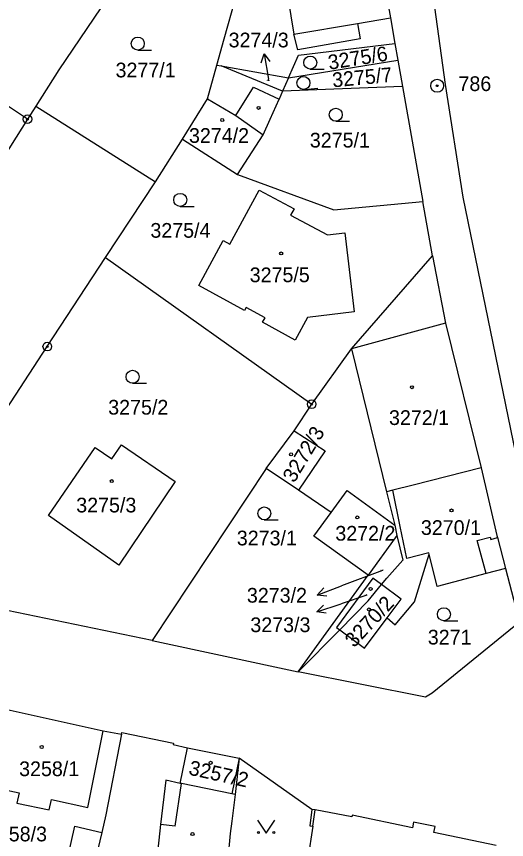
# Model space of a CAD drawing. Extents: x -755819 to -753140, y -1169796 to -1166000.
# Drawn here: x -754278.6 to -754221.9, y -1168994.1 to -1168898.9 of the extents above; entities that cross this region are included whole.
import ezdxf

# ---------------------------------------------------------------- set-up
doc = ezdxf.new("R2010")
doc.units = 0
for name, color, linetype in [('Vrstva 1', 7, 'Continuous'), ('Vrstva 16', 7, 'Continuous'), ('Vrstva 17', 7, 'Continuous'), ('Vrstva 18', 7, 'Continuous'), ('Vrstva 19', 7, 'Continuous'), ('Vrstva 24', 7, 'Continuous'), ('Vrstva 25', 7, 'Continuous'), ('Vrstva 4', 7, 'Continuous'), ('Vrstva 6', 7, 'Continuous')]:
    doc.layers.add(name, color=color, linetype=linetype)

msp = doc.modelspace()

# ---------------------------------------------------------------- linework, layer by layer
at = {"layer": 'Vrstva 1'}
for p, q in [((-754237, -1168889.01), (-754235.3, -1168899.06)), ((-754265.27, -1168892.66), (-754273.68, -1168905.04)), ((-754254.54, -1168901.47), (-754252.22, -1168893.2)), ((-754228.92, -1168906.77), (-754230.36, -1168896.26)), ((-754235.3, -1168899.06), (-754234.77, -1168902)), ((-754255.39, -1168904.51), (-754254.54, -1168901.47)), ((-754245.92, -1168903.35), (-754234.77, -1168902)), ((-754234.77, -1168902), (-754234.43, -1168903.94)), ((-754277.3, -1168910.77), (-754289.57, -1168902.57)), ((-754247.09, -1168905.99), (-754245.92, -1168903.35)), ((-754247.09, -1168905.99), (-754234.43, -1168903.94)), ((-754234.43, -1168903.94), (-754233.89, -1168906.97)), ((-754273.68, -1168905.04), (-754276.33, -1168909.24)), ((-754256.48, -1168908.4), (-754255.39, -1168904.51)), ((-754255.39, -1168904.51), (-754254.9, -1168904.6)), ((-754254.9, -1168904.6), (-754247.09, -1168905.99)), ((-754247.77, -1168907.51), (-754254.9, -1168904.6)), ((-754247.09, -1168905.99), (-754247.77, -1168907.51)), ((-754233.89, -1168906.97), (-754247.77, -1168907.51)), ((-754233.89, -1168906.97), (-754231.54, -1168920.27)), ((-754226.89, -1168919.78), (-754228.92, -1168906.77)), ((-754247.77, -1168907.51), (-754248.19, -1168908.45)), ((-754259.35, -1168913.09), (-754256.48, -1168908.4)), ((-754249.21, -1168910.75), (-754248.19, -1168908.45)), ((-754276.33, -1168909.24), (-754277.3, -1168910.77)), ((-754277.3, -1168910.77), (-754297.61, -1168942.88)), ((-754250.02, -1168912.56), (-754249.21, -1168910.75)), ((-754252.98, -1168917.16), (-754250.02, -1168912.56)), ((-754262.48, -1168918.01), (-754259.35, -1168913.09)), ((-754259.35, -1168913.09), (-754252.98, -1168917.16)), ((-754252.98, -1168917.16), (-754241.86, -1168921.23)), ((-754268.28, -1168926.76), (-754262.48, -1168918.01)), ((-754253.87, -1168925.23), (-754250.47, -1168918.98)), ((-754250.47, -1168918.98), (-754246.45, -1168921.11)), ((-754241.86, -1168921.23), (-754231.54, -1168920.27)), ((-754230.42, -1168926.57), (-754231.54, -1168920.27)), ((-754217.41, -1168965.95), (-754226.89, -1168919.78)), ((-754246.45, -1168921.11), (-754246.85, -1168921.86)), ((-754246.85, -1168921.86), (-754242.57, -1168924.14)), ((-754242.57, -1168924.14), (-754240.58, -1168923.91)), ((-754240.58, -1168923.91), (-754239.5, -1168933.04)), ((-754257.48, -1168930), (-754254.65, -1168924.8)), ((-754254.65, -1168924.8), (-754253.87, -1168925.23)), ((-754275, -1168937.06), (-754268.28, -1168926.76)), ((-754268.28, -1168926.76), (-754244.41, -1168943.73)), ((-754239.79, -1168937.31), (-754230.42, -1168926.57)), ((-754230.42, -1168926.57), (-754228.94, -1168934.33)), ((-754252.19, -1168932.88), (-754257.48, -1168930)), ((-754252, -1168932.53), (-754252.19, -1168932.88)), ((-754249.81, -1168933.72), (-754252, -1168932.53)), ((-754250.1, -1168934.24), (-754249.81, -1168933.72)), ((-754244.89, -1168933.68), (-754246.31, -1168936.3)), ((-754239.5, -1168933.04), (-754244.89, -1168933.68)), ((-754246.31, -1168936.3), (-754250.1, -1168934.24)), ((-754228.94, -1168934.33), (-754224.8, -1168951.09)), ((-754281.33, -1168946.72), (-754275, -1168937.06)), ((-754244.41, -1168943.73), (-754239.79, -1168937.31)), ((-754246.44, -1168946.79), (-754244.41, -1168943.73)), ((-754249.68, -1168951.14), (-754246.44, -1168946.79)), ((-754246.44, -1168946.79), (-754242.86, -1168949.12)), ((-754274.85, -1168956.57), (-754269.45, -1168948.71)), ((-754269.45, -1168948.71), (-754267.52, -1168950.03)), ((-754267.52, -1168950.03), (-754266.4, -1168948.41)), ((-754266.4, -1168948.41), (-754260.22, -1168952.65)), ((-754242.86, -1168949.12), (-754245.95, -1168953.67)), ((-754249.68, -1168951.14), (-754262.87, -1168971.05)), ((-754245.95, -1168953.67), (-754249.68, -1168951.14)), ((-754224.8, -1168951.09), (-754232.66, -1168953.06)), ((-754224.8, -1168951.09), (-754222.97, -1168958.88)), ((-754260.22, -1168952.65), (-754266.71, -1168962.34)), ((-754242.16, -1168956.24), (-754245.95, -1168953.67)), ((-754242.16, -1168956.24), (-754240.29, -1168953.71)), ((-754240.29, -1168953.71), (-754234.8, -1168957.72)), ((-754235.03, -1168953.65), (-754235.75, -1168953.83)), ((-754235.75, -1168953.83), (-754234.8, -1168957.72)), ((-754232.66, -1168953.06), (-754235.03, -1168953.65)), ((-754266.71, -1168962.34), (-754274.85, -1168956.57)), ((-754244.16, -1168958.96), (-754242.16, -1168956.24)), ((-754234.8, -1168957.72), (-754234.56, -1168958.9)), ((-754237.86, -1168963.49), (-754244.16, -1168958.96)), ((-754234.76, -1168959.18), (-754237.86, -1168963.49)), ((-754234.56, -1168958.9), (-754234.76, -1168959.18)), ((-754234.56, -1168958.9), (-754233.88, -1168961.76)), ((-754222.97, -1168958.88), (-754222.9, -1168959.14)), ((-754222.9, -1168959.14), (-754221.97, -1168962.73)), ((-754232.5, -1168966.56), (-754230.83, -1168961.06)), ((-754229.9, -1168964.81), (-754230.83, -1168961.06)), ((-754235.72, -1168963.84), (-754233.88, -1168961.76)), ((-754224.23, -1168963.3), (-754229.9, -1168964.81)), ((-754221.97, -1168962.73), (-754224.23, -1168963.3)), ((-754221.97, -1168962.73), (-754220.37, -1168968.93)), ((-754245.98, -1168974.67), (-754237.86, -1168963.49)), ((-754237.32, -1168963.84), (-754241.53, -1168969.52)), ((-754236.32, -1168964.58), (-754237.32, -1168963.84)), ((-754236.32, -1168964.58), (-754235.72, -1168963.84)), ((-754262.87, -1168971.05), (-754292.32, -1168964.93)), ((-754237.86, -1168966.47), (-754236.32, -1168964.58)), ((-754234.07, -1168966.25), (-754236.32, -1168964.58)), ((-754235.67, -1168968.42), (-754234.07, -1168966.25)), ((-754241.16, -1168969.8), (-754237.86, -1168966.47)), ((-754234.75, -1168969.24), (-754232.5, -1168966.56)), ((-754238.28, -1168971.94), (-754235.67, -1168968.42)), ((-754235.67, -1168968.42), (-754234.75, -1168969.24)), ((-754220.37, -1168968.93), (-754230.48, -1168977.13)), ((-754245.98, -1168974.67), (-754241.16, -1168969.8)), ((-754241.53, -1168969.52), (-754241.16, -1168969.8)), ((-754241.16, -1168969.8), (-754238.28, -1168971.94)), ((-754262.87, -1168971.05), (-754245.98, -1168974.67)), ((-754231.24, -1168977.57), (-754245.98, -1168974.67)), ((-754230.48, -1168977.13), (-754231.24, -1168977.57)), ((-754279.66, -1168979.01), (-754268.54, -1168981.47)), ((-754268.54, -1168981.47), (-754266.41, -1168981.88)), ((-754266.41, -1168981.88), (-754268.24, -1168991.2)), ((-754266.41, -1168981.88), (-754266.37, -1168981.67)), ((-754266.37, -1168981.67), (-754260.4, -1168982.9)), ((-754260.4, -1168982.9), (-754260.44, -1168983.06)), ((-754260.44, -1168983.06), (-754258.77, -1168983.44)), ((-754259.61, -1168987.56), (-754258.77, -1168983.44)), ((-754258.77, -1168983.44), (-754252.8, -1168984.64)), ((-754252.8, -1168984.64), (-754253.63, -1168988.77)), ((-754252.8, -1168984.64), (-754253.28, -1168988.84)), ((-754244.38, -1168990.58), (-754252.8, -1168984.64)), ((-754259.46, -1168987.59), (-754259.61, -1168987.56)), ((-754253.63, -1168988.77), (-754259.46, -1168987.59)), ((-754253.28, -1168988.84), (-754253.64, -1168991.94)), ((-754244.38, -1168990.58), (-754244.62, -1168992.47)), ((-754244, -1168990.63), (-754244.38, -1168990.58)), ((-754239.77, -1168991.44), (-754244, -1168990.63)), ((-754268.24, -1168991.2), (-754268.71, -1168993.24)), ((-754253.64, -1168991.94), (-754253.83, -1168993.36)), ((-754239.72, -1168991.23), (-754239.77, -1168991.44)), ((-754232.76, -1168992.69), (-754239.72, -1168991.23)), ((-754272.87, -1168997.06), (-754271.81, -1168992.52)), ((-754271.81, -1168992.52), (-754268.71, -1168993.24)), ((-754244.28, -1168992.52), (-754245.02, -1168997.38)), ((-754244.62, -1168992.47), (-754244.28, -1168992.52)), ((-754232.62, -1168992.03), (-754232.76, -1168992.69)), ((-754230.13, -1168992.56), (-754232.62, -1168992.03)), ((-754230.27, -1168993.22), (-754230.13, -1168992.56)), ((-754268.71, -1168993.24), (-754269.78, -1168997.78)), ((-754253.83, -1168993.36), (-754254.5, -1168999.91)), ((-754223.08, -1168994.73), (-754230.27, -1168993.22))]:
    msp.add_line(p, q, dxfattribs=at)
at = {"layer": 'Vrstva 16'}
for p, q in [((-754249.926, -1168903.195), (-754249.41, -1168906.15)), ((-754249.37, -1168906.34), (-754249.41, -1168906.15)), ((-754236.21, -1168962.95), (-754240.97, -1168964.73)), ((-754243.78, -1168965.782), (-754240.97, -1168964.73)), ((-754238.04, -1168965.78), (-754240.98, -1168966.78)), ((-754243.822, -1168967.741), (-754240.98, -1168966.78))]:
    msp.add_line(p, q, dxfattribs=at)
for points in [[(-754250.247, -1168904.266), (-754249.926, -1168903.195), (-754249.262, -1168904.094)], [(-754242.668, -1168965.899), (-754243.78, -1168965.782), (-754243.018, -1168964.963)], [(-754242.714, -1168967.895), (-754243.822, -1168967.741), (-754243.035, -1168966.947)]]:
    msp.add_lwpolyline(points, dxfattribs=at)
at = {"layer": 'Vrstva 24'}
for centre, radius in [((-754229.89, -1168906.9), 0.75), ((-754229.89, -1168906.9), 0.1), ((-754277.3, -1168910.77), 0.5), ((-754277.3, -1168910.77), 0.1), ((-754275, -1168937.06), 0.5), ((-754275, -1168937.06), 0.1), ((-754244.41, -1168943.73), 0.5), ((-754244.41, -1168943.73), 0.1)]:
    msp.add_circle(centre, radius, dxfattribs=at)
at = {"layer": 'Vrstva 25'}
for p, q in [((-754264.53, -1168902.77), (-754262.93, -1168902.77)), ((-754244.57, -1168904.97), (-754242.97, -1168904.97)), ((-754245.29, -1168907.32), (-754243.697, -1168907.17)), ((-754241.62, -1168911), (-754240.02, -1168911)), ((-754259.62, -1168920.84), (-754258.02, -1168920.84)), ((-754265.13, -1168941.3), (-754263.53, -1168941.3)), ((-754249.89, -1168957.09), (-754248.29, -1168957.09)), ((-754229.11, -1168968.75), (-754227.51, -1168968.75)), ((-754250.68, -1168991.8), (-754249.68, -1168993.3)), ((-754249.68, -1168993.3), (-754248.68, -1168991.8))]:
    msp.add_line(p, q, dxfattribs=at)
for centre, radius in [((-754264.53, -1168902.02), 0.75), ((-754244.57, -1168904.22), 0.75), ((-754245.36, -1168906.573), 0.75), ((-754250.56, -1168909.46), 0.175), ((-754241.62, -1168910.25), 0.75), ((-754254.76, -1168910.86), 0.175), ((-754259.62, -1168920.09), 0.75), ((-754247.94, -1168926.29), 0.175), ((-754265.13, -1168940.55), 0.75), ((-754232.81, -1168941.75), 0.175), ((-754246.79, -1168949.52), 0.175), ((-754267.54, -1168952.61), 0.175), ((-754249.89, -1168956.34), 0.75), ((-754239.13, -1168956.81), 0.175), ((-754228.23, -1168956), 0.175), ((-754237.59, -1168965.07), 0.175), ((-754237.79, -1168967.45), 0.175), ((-754229.11, -1168968), 0.75), ((-754275.65, -1168983.35), 0.175), ((-754256.1, -1168985.18), 0.175), ((-754258.2, -1168993.41), 0.175), ((-754250.58, -1168993.25), 0.112), ((-754248.78, -1168993.25), 0.112)]:
    msp.add_circle(centre, radius, dxfattribs=at)
at = {"layer": 'Vrstva 4'}
for p, q in [((-754248.43, -1168889.01), (-754246.46, -1168900.92)), ((-754239.12, -1168899.7), (-754235.3, -1168899.06)), ((-754246.46, -1168900.92), (-754239.12, -1168899.7)), ((-754239.12, -1168899.7), (-754238.81, -1168901.46)), ((-754246, -1168902.74), (-754246.46, -1168900.92)), ((-754238.81, -1168901.46), (-754246, -1168902.74)), ((-754253.19, -1168910.32), (-754251.13, -1168907.06)), ((-754251.13, -1168907.06), (-754248.19, -1168908.45)), ((-754256.48, -1168908.4), (-754253.19, -1168910.32)), ((-754253.19, -1168910.32), (-754250.02, -1168912.56)), ((-754228.94, -1168934.33), (-754239.79, -1168937.31)), ((-754239.79, -1168937.31), (-754235.75, -1168953.83)), ((-754234.16, -1168957.86), (-754235.03, -1168953.65)), ((-754233.39, -1168961.54), (-754234.16, -1168957.86)), ((-754225.26, -1168959.48), (-754223.75, -1168959.09)), ((-754224.23, -1168963.3), (-754225.26, -1168959.48)), ((-754223.75, -1168959.09), (-754223.68, -1168959.35)), ((-754223.68, -1168959.35), (-754222.9, -1168959.14)), ((-754230.87, -1168960.91), (-754233.39, -1168961.54)), ((-754230.83, -1168961.06), (-754230.87, -1168960.91)), ((-754270.32, -1168990.34), (-754268.54, -1168981.47)), ((-754261.29, -1168987.19), (-754261.89, -1168992.3)), ((-754259.61, -1168987.56), (-754261.29, -1168987.19)), ((-754281.52, -1168987.95), (-754278.25, -1168988.65)), ((-754260.22, -1168992.52), (-754259.46, -1168987.59)), ((-754278.25, -1168988.65), (-754278.51, -1168989.84)), ((-754253.28, -1168988.84), (-754253.63, -1168988.77)), ((-754278.51, -1168989.84), (-754274.78, -1168990.61)), ((-754274.78, -1168990.61), (-754274.53, -1168989.44)), ((-754274.53, -1168989.44), (-754270.32, -1168990.34)), ((-754244.28, -1168992.52), (-754244, -1168990.63)), ((-754261.89, -1168992.3), (-754262.42, -1168996.95)), ((-754260.22, -1168992.52), (-754261.89, -1168992.3))]:
    msp.add_line(p, q, dxfattribs=at)
at = {"layer": 'Vrstva 6'}
msp.add_line((-754276.33, -1168909.24), (-754262.48, -1168918.01), dxfattribs=at)

# ---------------------------------------------------------------- texts
at = {"layer": 'Vrstva 16'}
for s, p in [('3274/3', (-754254.021, -1168902.46)), ('3273/2', (-754251.906, -1168966.66)), ('3273/3', (-754251.507, -1168970.07)), ('3258/3', (-754281.99, -1168994.26))]:
    msp.add_text(s, height=1.7, dxfattribs=at).set_placement(p)
at = {"layer": 'Vrstva 17'}
msp.add_text('786', height=1.7, dxfattribs=at).set_placement((-754227.423, -1168907.51))
at = {"layer": 'Vrstva 18'}
for s, rotation, p in [('3275/6', 8.93814, (-754242.379, -1168905.058)), ('3275/7', 5.3858, (-754241.953, -1168907.092))]:
    msp.add_text(s, height=1.7, rotation=rotation, dxfattribs=at).set_placement(p)
for s, height, p in [('3277/1', 1.7, (-754267.103, -1168905.93)), ('3274/3', 0.1, (-754249.625, -1168906.34)), ('3275/1', 1.7, (-754244.623, -1168914.04)), ('3275/4', 1.7, (-754263.073, -1168924.47)), ('3275/2', 1.7, (-754267.953, -1168944.92)), ('3273/1', 1.7, (-754253.074, -1168960.04)), ('3273/2', 0.1, (-754236.469, -1168962.95)), ('3271', 1.7, (-754230.973, -1168971.5))]:
    msp.add_text(s, height=height, dxfattribs=at).set_placement(p)
at = {"layer": 'Vrstva 19'}
for s, height, p in [('3274/2', 1.7, (-754258.609, -1168913.5)), ('3275/5', 1.7, (-754251.583, -1168929.61)), ('3272/1', 1.7, (-754235.463, -1168946.12)), ('3275/3', 1.7, (-754271.653, -1168956.23)), ('3270/1', 1.7, (-754231.77, -1168958.83)), ('3272/2', 1.7, (-754241.672, -1168959.49)), ('3273/3', 0.1, (-754238.3, -1168965.78)), ('3258/1', 1.7, (-754278.263, -1168986.72))]:
    msp.add_text(s, height=height, dxfattribs=at).set_placement(p)
for s, rotation, p in [('3272/3', 58.90006, (-754246.428, -1168952.904)), ('3270/2', 46.86795, (-754239.5, -1168971.947)), ('3257/2', 347.44161, (-754258.735, -1168986.525))]:
    msp.add_text(s, height=1.7, rotation=rotation, dxfattribs=at).set_placement(p)

doc.saveas('drawing.dxf')
